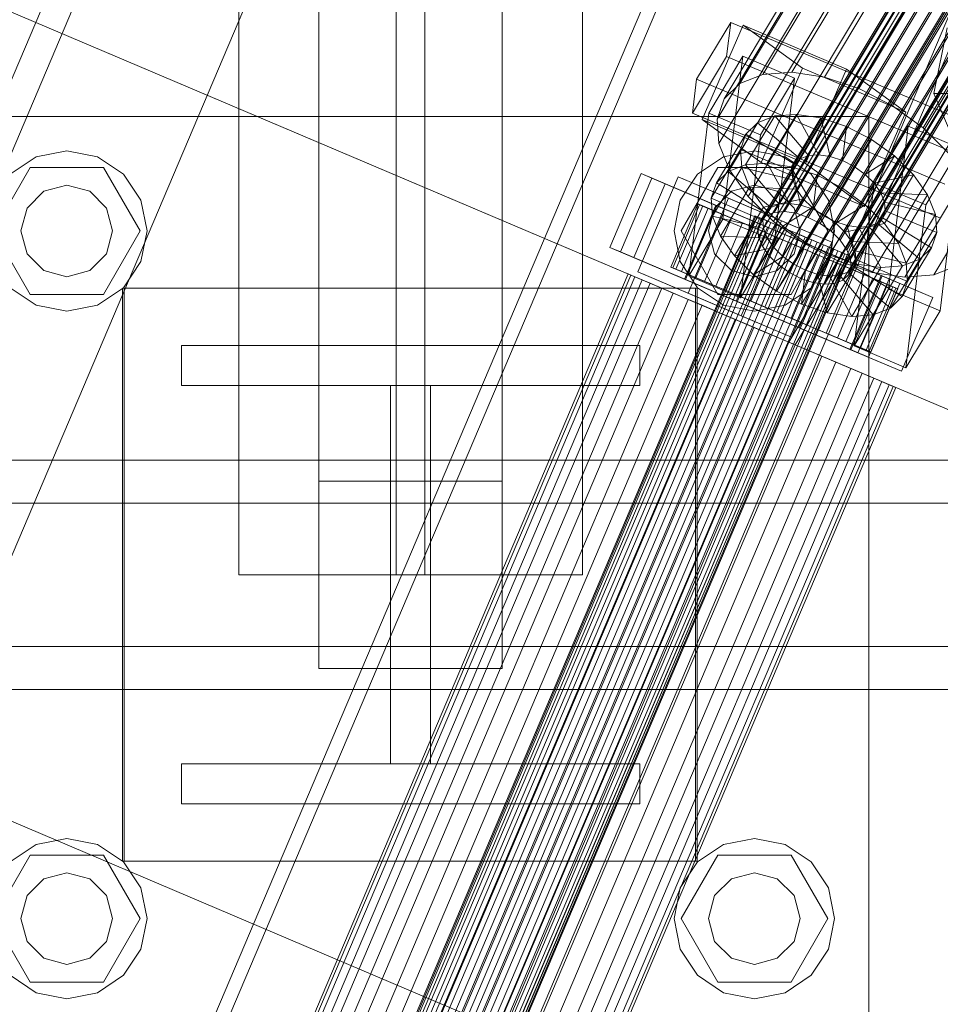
# Model space of a CAD drawing. Header units: millimetres. Extents: x -4738 to 65662, y -68080 to 6847.
# Tile 531 of 656: x 18959 to 19120, y -18505 to -18333. Entities that reach past the tile are written whole.
import ezdxf

# ---------------------------------------------------------------- set-up
doc = ezdxf.new("R2010")
doc.units = ezdxf.units.MM
doc.layers.add('superior_C02', color=7, linetype='Continuous', lineweight=0)
doc.layers.add('superior_C10', color=7, linetype='Continuous', lineweight=0)

msp = doc.modelspace()

# ---------------------------------------------------------------- linework, layer by layer
at = {"layer": 'superior_C02'}
for p, q in [((18997.51, -17570), (18997.51, -18430)), ((19025.01, -17570), (19025.01, -18430)), ((19030.01, -18430), (19030.01, -17570)), ((19057.51, -18430), (19057.51, -17570)), ((19011.51, -18413.642), (19011.51, -18153.642)), ((19043.51, -18413.642), (19043.51, -18153.642)), ((19011.51, -18186.358), (19011.51, -18446.358)), ((19043.51, -18446.358), (19043.51, -18186.358)), ((19121.193, -18334.551), (19118.813, -18346.02)), ((19118.813, -18346.02), (19128.359, -18346.008)), ((19118.813, -18346.02), (19130.564, -18373.551)), ((18947.51, -18350), (19107.51, -18350)), ((19107.51, -18350), (19107.51, -18510)), ((18962.152, -18357.066), (18967.51, -18356)), ((18967.51, -18356), (18972.867, -18357.066)), ((19082.152, -18357.066), (19087.51, -18356)), ((19087.51, -18356), (19092.867, -18357.066)), ((18957.61, -18360.101), (18962.152, -18357.066)), ((18972.867, -18357.066), (18977.409, -18360.101)), ((19077.61, -18360.101), (19082.152, -18357.066)), ((19092.867, -18357.066), (19097.409, -18360.101)), ((18954.71, -18370), (18961.11, -18358.915)), ((18961.11, -18358.915), (18973.91, -18358.915)), ((18973.91, -18358.915), (18980.31, -18370)), ((18977.409, -18360.101), (18980.444, -18364.642)), ((19074.575, -18364.642), (19077.61, -18360.101)), ((19074.71, -18370), (19081.11, -18358.915)), ((19081.11, -18358.915), (19093.91, -18358.915)), ((19093.91, -18358.915), (19100.31, -18370)), ((19097.409, -18360.101), (19100.444, -18364.642)), ((18960.581, -18366), (18963.51, -18363.072)), ((18963.51, -18363.072), (18967.51, -18362)), ((18967.51, -18362), (18971.51, -18363.072)), ((18971.51, -18363.072), (18974.438, -18366)), ((19080.581, -18366), (19083.51, -18363.072)), ((19083.51, -18363.072), (19087.51, -18362)), ((19087.51, -18362), (19091.51, -18363.072)), ((19091.51, -18363.072), (19094.438, -18366)), ((18980.444, -18364.642), (18981.51, -18370)), ((19073.51, -18370), (19074.575, -18364.642)), ((19100.444, -18364.642), (19101.51, -18370)), ((18959.51, -18370), (18960.581, -18366)), ((18974.438, -18366), (18975.51, -18370)), ((19079.51, -18370), (19080.581, -18366)), ((19094.438, -18366), (19095.51, -18370)), ((18961.11, -18381.085), (18954.71, -18370)), ((18960.581, -18374), (18959.51, -18370)), ((18980.31, -18370), (18973.91, -18381.085)), ((18975.51, -18370), (18974.438, -18374)), ((18981.51, -18370), (18980.444, -18375.358)), ((19074.575, -18375.358), (19073.51, -18370)), ((19081.11, -18381.085), (19074.71, -18370)), ((19080.581, -18374), (19079.51, -18370)), ((19100.31, -18370), (19093.91, -18381.085)), ((19095.51, -18370), (19094.438, -18374)), ((19101.51, -18370), (19100.444, -18375.358)), ((18963.51, -18376.928), (18960.581, -18374)), ((18974.438, -18374), (18971.51, -18376.928)), ((18980.444, -18375.358), (18977.409, -18379.899)), ((19077.61, -18379.899), (19074.575, -18375.358)), ((19083.51, -18376.928), (19080.581, -18374)), ((19094.438, -18374), (19091.51, -18376.928)), ((19100.444, -18375.358), (19097.409, -18379.899)), ((18967.51, -18378), (18963.51, -18376.928)), ((18971.51, -18376.928), (18967.51, -18378)), ((19087.51, -18378), (19083.51, -18376.928)), ((19091.51, -18376.928), (19087.51, -18378)), ((18962.152, -18382.934), (18957.61, -18379.899)), ((18977.409, -18379.899), (18972.867, -18382.934)), ((18977.212, -18480), (18977.212, -18380)), ((18977.212, -18380), (19077.212, -18380)), ((18977.51, -18480), (18977.51, -18380)), ((18977.51, -18380), (19077.51, -18380)), ((19077.212, -18380), (19077.212, -18480)), ((19077.51, -18380), (19077.51, -18480)), ((19082.152, -18382.934), (19077.61, -18379.899)), ((19097.409, -18379.899), (19092.867, -18382.934)), ((18973.91, -18381.085), (18961.11, -18381.085)), ((19093.91, -18381.085), (19081.11, -18381.085)), ((18967.51, -18384), (18962.152, -18382.934)), ((18972.867, -18382.934), (18967.51, -18384)), ((19087.51, -18384), (19082.152, -18382.934)), ((19092.867, -18382.934), (19087.51, -18384)), ((18987.51, -18397), (18987.51, -18390)), ((18987.51, -18390), (19067.51, -18390)), ((19067.51, -18390), (19067.51, -18397)), ((19067.51, -18397), (18987.51, -18397)), ((19024.01, -18463), (19024.01, -18397)), ((19024.01, -18397), (19031.01, -18397)), ((19031.01, -18397), (19031.01, -18463)), ((19339.287, -18410), (18193.828, -18410)), ((18205.75, -18410), (19351.209, -18410)), ((19394.427, -18410), (18248.967, -18410)), ((18263.87, -18410), (19409.329, -18410)), ((19011.51, -18446.358), (19011.51, -18413.642)), ((19011.51, -18413.642), (19043.51, -18413.642)), ((19043.51, -18413.642), (19043.51, -18446.358)), ((19338.593, -18417.5), (18249.764, -18417.5)), ((18263.073, -18417.5), (19351.903, -18417.5)), ((19057.51, -18430), (18997.51, -18430)), ((19030.01, -18430), (19025.01, -18430)), ((18249.764, -18442.5), (19338.593, -18442.5)), ((18263.073, -18442.5), (19351.903, -18442.5)), ((19043.51, -18446.358), (19011.51, -18446.358)), ((18193.828, -18450), (19339.287, -18450)), ((18205.75, -18450), (19351.209, -18450)), ((18248.967, -18450), (19394.427, -18450)), ((18263.87, -18450), (19409.329, -18450)), ((18987.51, -18470), (18987.51, -18463)), ((18987.51, -18463), (19067.51, -18463)), ((19031.01, -18463), (19024.01, -18463)), ((19067.51, -18463), (19067.51, -18470)), ((19067.51, -18470), (18987.51, -18470)), ((18962.152, -18477.066), (18967.51, -18476)), ((18967.51, -18476), (18972.867, -18477.066)), ((19082.152, -18477.066), (19087.51, -18476)), ((19087.51, -18476), (19092.867, -18477.066)), ((18957.61, -18480.101), (18962.152, -18477.066)), ((18972.867, -18477.066), (18977.409, -18480.101)), ((19077.61, -18480.101), (19082.152, -18477.066)), ((19092.867, -18477.066), (19097.409, -18480.101)), ((18954.71, -18490), (18961.11, -18478.915)), ((18961.11, -18478.915), (18973.91, -18478.915)), ((18973.91, -18478.915), (18980.31, -18490)), ((19077.212, -18480), (18977.212, -18480)), ((18977.409, -18480.101), (18980.444, -18484.642)), ((19077.51, -18480), (18977.51, -18480)), ((19074.575, -18484.642), (19077.61, -18480.101)), ((19074.71, -18490), (19081.11, -18478.915)), ((19081.11, -18478.915), (19093.91, -18478.915)), ((19093.91, -18478.915), (19100.31, -18490)), ((19097.409, -18480.101), (19100.444, -18484.642)), ((18963.51, -18483.072), (18967.51, -18482)), ((18967.51, -18482), (18971.51, -18483.072)), ((19083.51, -18483.072), (19087.51, -18482)), ((19087.51, -18482), (19091.51, -18483.072)), ((18960.581, -18486), (18963.51, -18483.072)), ((18971.51, -18483.072), (18974.438, -18486)), ((19080.581, -18486), (19083.51, -18483.072)), ((19091.51, -18483.072), (19094.438, -18486)), ((18980.444, -18484.642), (18981.51, -18490)), ((19073.51, -18490), (19074.575, -18484.642)), ((19100.444, -18484.642), (19101.51, -18490)), ((18959.51, -18490), (18960.581, -18486)), ((18974.438, -18486), (18975.51, -18490)), ((19079.51, -18490), (19080.581, -18486)), ((19094.438, -18486), (19095.51, -18490)), ((18961.11, -18501.085), (18954.71, -18490)), ((18960.581, -18494), (18959.51, -18490)), ((18980.31, -18490), (18973.91, -18501.085)), ((18975.51, -18490), (18974.438, -18494)), ((18981.51, -18490), (18980.444, -18495.358)), ((19074.575, -18495.358), (19073.51, -18490)), ((19081.11, -18501.085), (19074.71, -18490)), ((19080.581, -18494), (19079.51, -18490)), ((19100.31, -18490), (19093.91, -18501.085)), ((19095.51, -18490), (19094.438, -18494)), ((19101.51, -18490), (19100.444, -18495.358)), ((18963.51, -18496.928), (18960.581, -18494)), ((18974.438, -18494), (18971.51, -18496.928)), ((19083.51, -18496.928), (19080.581, -18494)), ((19094.438, -18494), (19091.51, -18496.928)), ((18980.444, -18495.358), (18977.409, -18499.899)), ((19077.61, -18499.899), (19074.575, -18495.358)), ((19100.444, -18495.358), (19097.409, -18499.899)), ((18967.51, -18498), (18963.51, -18496.928)), ((18971.51, -18496.928), (18967.51, -18498)), ((19087.51, -18498), (19083.51, -18496.928)), ((19091.51, -18496.928), (19087.51, -18498)), ((18962.152, -18502.934), (18957.61, -18499.899)), ((18977.409, -18499.899), (18972.867, -18502.934)), ((19082.152, -18502.934), (19077.61, -18499.899)), ((19097.409, -18499.899), (19092.867, -18502.934)), ((18973.91, -18501.085), (18961.11, -18501.085)), ((19093.91, -18501.085), (19081.11, -18501.085)), ((18967.51, -18504), (18962.152, -18502.934)), ((18972.867, -18502.934), (18967.51, -18504)), ((19087.51, -18504), (19082.152, -18502.934)), ((19092.867, -18502.934), (19087.51, -18504))]:
    msp.add_line(p, q, dxfattribs=at)
at = {"layer": 'superior_C10'}
for p, q in [((19430.981, -17229.008), (18391.588, -19677.531)), ((18396.191, -19679.485), (19435.583, -17230.962)), ((18421.504, -19690.23), (19460.897, -17241.708)), ((18834.018, -18882.177), (19166.155, -18099.755)), ((19168.37, -18100.695), (18836.233, -18883.117)), ((18457.308, -18119.329), (19093.536, -18389.407)), ((19211.967, -18119.202), (18879.83, -18901.624)), ((19094.635, -18389.873), (18458.406, -18119.796)), ((18882.045, -18902.564), (19214.181, -18120.142)), ((19203.731, -18181.462), (19092.772, -18366.624)), ((19199.552, -18183.098), (19088.593, -18368.261)), ((19184.67, -18183.07), (19089.016, -18342.693)), ((19200.521, -18182.156), (19089.562, -18367.318)), ((19201.946, -18181.597), (19090.987, -18366.76)), ((19189.709, -18182.687), (19094.055, -18342.31)), ((19205.755, -18181.758), (19094.796, -18366.921)), ((19207.879, -18182.466), (19096.92, -18367.628)), ((19180.648, -18184.645), (19084.994, -18344.268)), ((19088.148, -18369.523), (19199.107, -18184.361)), ((19209.958, -18183.537), (19098.999, -18368.699)), ((19195.42, -18183.523), (19099.765, -18343.146)), ((19211.851, -18184.898), (19100.892, -18370.061)), ((19199.215, -18185.858), (19088.256, -18371.02)), ((19213.43, -18186.457), (19102.471, -18371.62)), ((19201.414, -18185.521), (19105.759, -18345.143)), ((19177.915, -18187.305), (19082.261, -18346.928)), ((19199.869, -18187.487), (19088.91, -18372.649)), ((19214.585, -18188.107), (19103.626, -18373.27)), ((19201.025, -18189.137), (19090.066, -18374.3)), ((19215.239, -18189.737), (19104.28, -18374.899)), ((19207.282, -18188.543), (19111.628, -18348.166)), ((19081.004, -18350.492), (19176.658, -18190.869)), ((19202.603, -18190.696), (19091.644, -18375.859)), ((19215.347, -18191.234), (19104.388, -18376.396)), ((19204.496, -18192.058), (19093.537, -18377.22)), ((19206.575, -18193.129), (19095.617, -18378.291)), ((19213.933, -18193.439), (19102.975, -18378.601)), ((19214.902, -18192.496), (19103.943, -18377.659)), ((19212.626, -18192.386), (19116.971, -18352.008)), ((19176.963, -18195.094), (19081.309, -18354.716)), ((19208.699, -18193.836), (19097.74, -18378.999)), ((19210.723, -18194.133), (19099.764, -18379.295)), ((19212.508, -18193.997), (19101.549, -18379.16)), ((19178.809, -18199.691), (19083.155, -18359.314)), ((19182.07, -18204.349), (19086.416, -18363.972)), ((19186.524, -18208.749), (19090.87, -18368.371)), ((19191.867, -18212.591), (19096.213, -18372.214)), ((19197.736, -18215.614), (19102.082, -18375.236)), ((19203.73, -18217.611), (19108.076, -18377.234)), ((19209.441, -18218.447), (19113.786, -18378.07)), ((19214.479, -18218.064), (19118.825, -18377.687)), ((18406.51, -18238.994), (19042.738, -18509.071)), ((19043.837, -18509.538), (18407.609, -18239.46)), ((19144.551, -18304.275), (19093.536, -18389.407)), ((19094.635, -18389.873), (19145.65, -18304.741)), ((19077.429, -18343.538), (19083.381, -18333.606)), ((19078.387, -18350.57), (19085.566, -18334.083)), ((19083.381, -18333.606), (19082.657, -18339.53)), ((19083.381, -18333.606), (19126.688, -18351.933)), ((19085.566, -18334.083), (19103.602, -18341.74)), ((19085.566, -18334.083), (19095.906, -18341.588)), ((19082.657, -18339.53), (19076.705, -18349.462)), ((19079.556, -18349.423), (19085.508, -18339.49)), ((19085.508, -18339.49), (19082.033, -18367.925)), ((19125.964, -18357.857), (19082.657, -18339.53)), ((19085.508, -18339.49), (19094.531, -18343.309)), ((19089.016, -18342.693), (19084.994, -18344.268)), ((19095.906, -18341.588), (19088.727, -18358.074)), ((19094.055, -18342.31), (19089.016, -18342.693)), ((19099.765, -18343.146), (19094.055, -18342.31)), ((19113.942, -18349.244), (19095.906, -18341.588)), ((19103.602, -18341.74), (19096.423, -18358.226)), ((19103.602, -18341.74), (19113.942, -18349.244)), ((19076.705, -18349.462), (19077.429, -18343.538)), ((19120.736, -18361.865), (19077.429, -18343.538)), ((19084.994, -18344.268), (19082.261, -18346.928)), ((19094.531, -18343.309), (19088.579, -18353.241)), ((19091.055, -18371.743), (19094.531, -18343.309)), ((19105.759, -18345.143), (19099.765, -18343.146)), ((19111.628, -18348.166), (19105.759, -18345.143)), ((19082.261, -18346.928), (19081.004, -18350.492)), ((19076.081, -18377.857), (19079.556, -18349.423)), ((19076.705, -18349.462), (19120.012, -18367.789)), ((19088.579, -18353.241), (19079.556, -18349.423)), ((19094.84, -18349.653), (19089.738, -18358.166)), ((19091.071, -18349.939), (19094.84, -18349.653)), ((19098.724, -18356.692), (19094.84, -18349.653)), ((19094.84, -18349.653), (19099.112, -18350.278)), ((19106.763, -18365.731), (19113.942, -18349.244)), ((19116.971, -18352.008), (19111.628, -18348.166)), ((19096.423, -18358.226), (19078.387, -18350.57)), ((19088.727, -18358.074), (19078.387, -18350.57)), ((19081.004, -18350.492), (19081.309, -18354.716)), ((19088.062, -18351.117), (19082.96, -18359.631)), ((19091.071, -18349.939), (19085.97, -18358.452)), ((19086.018, -18353.107), (19088.062, -18351.117)), ((19088.062, -18351.117), (19091.071, -18349.939)), ((19095.514, -18357.386), (19088.062, -18351.117)), ((19096.939, -18356.828), (19091.071, -18349.939)), ((19099.112, -18350.278), (19094.01, -18358.792)), ((19100.748, -18356.988), (19099.112, -18350.278)), ((19099.112, -18350.278), (19103.596, -18351.772)), ((19086.018, -18353.107), (19080.916, -18361.62)), ((19085.078, -18355.773), (19086.018, -18353.107)), ((19088.579, -18353.241), (19085.104, -18381.675)), ((19094.545, -18358.328), (19086.018, -18353.107)), ((19103.596, -18351.772), (19098.494, -18360.286)), ((19102.872, -18357.696), (19103.596, -18351.772)), ((19103.596, -18351.772), (19107.985, -18354.034)), ((19108.428, -18361.641), (19114.38, -18351.709)), ((19114.38, -18351.709), (19110.904, -18380.143)), ((19114.38, -18351.709), (19123.402, -18355.527)), ((19121.425, -18356.408), (19116.971, -18352.008)), ((19081.309, -18354.716), (19083.155, -18359.314)), ((19107.985, -18354.034), (19102.884, -18362.547)), ((19104.951, -18358.767), (19107.985, -18354.034)), ((19107.985, -18354.034), (19111.982, -18356.908)), ((19079.976, -18364.286), (19085.078, -18355.773)), ((19085.306, -18358.933), (19085.078, -18355.773)), ((19085.078, -18355.773), (19094.1, -18359.591)), ((19093.623, -18365.206), (19098.724, -18356.692)), ((19098.724, -18356.692), (19096.939, -18356.828)), ((19100.748, -18356.988), (19098.724, -18356.692)), ((19123.402, -18355.527), (19117.45, -18365.459)), ((19119.927, -18383.961), (19123.402, -18355.527)), ((19089.738, -18358.166), (19085.97, -18358.452)), ((19088.727, -18358.074), (19106.763, -18365.731)), ((19089.444, -18366.842), (19094.545, -18358.328)), ((19094.01, -18358.792), (19089.738, -18358.166)), ((19089.738, -18358.166), (19093.623, -18365.206)), ((19090.412, -18365.899), (19095.514, -18357.386)), ((19091.837, -18365.341), (19096.939, -18356.828)), ((19094.545, -18358.328), (19094.1, -18359.591)), ((19095.514, -18357.386), (19094.545, -18358.328)), ((19096.939, -18356.828), (19095.514, -18357.386)), ((19095.646, -18365.502), (19100.748, -18356.988)), ((19096.423, -18358.226), (19106.763, -18365.731)), ((19097.77, -18366.209), (19102.872, -18357.696)), ((19102.872, -18357.696), (19100.748, -18356.988)), ((19104.951, -18358.767), (19102.872, -18357.696)), ((19106.844, -18360.129), (19111.982, -18356.908)), ((19111.982, -18356.908), (19106.881, -18365.421)), ((19111.982, -18356.908), (19115.314, -18360.199)), ((19062.287, -18372.883), (19067.758, -18359.996)), ((19067.758, -18359.996), (19111.045, -18378.371)), ((19067.758, -18359.996), (19069.603, -18360.779)), ((19085.306, -18358.933), (19080.204, -18367.447)), ((19082.96, -18359.631), (19080.916, -18361.62)), ((19085.97, -18358.452), (19082.96, -18359.631)), ((19082.96, -18359.631), (19090.412, -18365.899)), ((19083.155, -18359.314), (19086.416, -18363.972)), ((19094.208, -18361.088), (19085.306, -18358.933)), ((19086.686, -18362.373), (19085.306, -18358.933)), ((19085.97, -18358.452), (19091.837, -18365.341)), ((19094.1, -18359.591), (19088.998, -18368.104)), ((19098.494, -18360.286), (19094.01, -18358.792)), ((19094.01, -18358.792), (19095.646, -18365.502)), ((19094.1, -18359.591), (19094.208, -18361.088)), ((19099.849, -18367.28), (19104.951, -18358.767)), ((19101.743, -18368.642), (19106.844, -18360.129)), ((19106.844, -18360.129), (19104.951, -18358.767)), ((19108.422, -18361.688), (19106.844, -18360.129)), ((19069.603, -18360.779), (19064.133, -18373.666)), ((19066.469, -18374.658), (19071.94, -18361.771)), ((19067.193, -18377.138), (19074.226, -18360.569)), ((19112.89, -18379.154), (19069.603, -18360.779)), ((19071.94, -18361.771), (19080.958, -18365.599)), ((19071.94, -18361.771), (19080.798, -18365.531)), ((19074.226, -18360.569), (19092.262, -18368.225)), ((19074.226, -18360.569), (19083.01, -18364.298)), ((19080.916, -18361.62), (19079.976, -18364.286)), ((19080.916, -18361.62), (19089.444, -18366.842)), ((19089.106, -18369.601), (19094.208, -18361.088)), ((19094.208, -18361.088), (19094.862, -18362.717)), ((19098.494, -18360.286), (19097.77, -18366.209)), ((19102.884, -18362.547), (19098.494, -18360.286)), ((19103.321, -18370.201), (19108.422, -18361.688)), ((19104.953, -18390.075), (19108.428, -18361.641)), ((19108.422, -18361.688), (19115.314, -18360.199)), ((19109.578, -18363.338), (19108.422, -18361.688)), ((19117.45, -18365.459), (19108.428, -18361.641)), ((19115.314, -18360.199), (19110.213, -18368.712)), ((19115.314, -18360.199), (19117.754, -18363.683)), ((19086.686, -18362.373), (19081.585, -18370.886)), ((19094.862, -18362.717), (19086.686, -18362.373)), ((19089.126, -18365.857), (19086.686, -18362.373)), ((19089.76, -18371.231), (19094.862, -18362.717)), ((19094.862, -18362.717), (19096.017, -18364.368)), ((19102.884, -18362.547), (19099.849, -18367.28)), ((19106.881, -18365.421), (19102.884, -18362.547)), ((19104.476, -18371.851), (19109.578, -18363.338)), ((19110.232, -18364.967), (19109.578, -18363.338)), ((19109.578, -18363.338), (19117.754, -18363.683)), ((19077.642, -18365.278), (19072.953, -18376.324)), ((19083.01, -18364.298), (19075.977, -18380.867)), ((19086.831, -18369.179), (19077.642, -18365.278)), ((19077.642, -18365.278), (19078.508, -18365.646)), ((19077.966, -18365.416), (19077.642, -18365.278)), ((19088.998, -18368.104), (19079.976, -18364.286)), ((19079.976, -18364.286), (19080.204, -18367.447)), ((19101.046, -18371.954), (19083.01, -18364.298)), ((19086.416, -18363.972), (19090.87, -18368.371)), ((19096.017, -18364.368), (19089.126, -18365.857)), ((19090.916, -18372.881), (19096.017, -18364.368)), ((19091.837, -18365.341), (19093.623, -18365.206)), ((19093.623, -18365.206), (19095.646, -18365.502)), ((19096.017, -18364.368), (19097.596, -18365.927)), ((19105.13, -18373.48), (19110.232, -18364.967)), ((19110.34, -18366.464), (19110.232, -18364.967)), ((19110.232, -18364.967), (19119.134, -18367.122)), ((19117.754, -18363.683), (19112.652, -18372.196)), ((19117.754, -18363.683), (19119.134, -18367.122)), ((19073.277, -18376.462), (19077.966, -18365.416)), ((19078.508, -18365.646), (19073.819, -18376.692)), ((19079.457, -18366.049), (19074.768, -18377.095)), ((19080.798, -18365.531), (19075.327, -18378.418)), ((19080.958, -18365.599), (19075.487, -18378.486)), ((19080.505, -18366.493), (19075.816, -18377.539)), ((19079.457, -18366.049), (19077.966, -18365.416)), ((19077.966, -18365.416), (19086.984, -18369.244)), ((19087.241, -18369.353), (19078.508, -18365.646)), ((19078.508, -18365.646), (19080.505, -18366.493)), ((19087.691, -18369.544), (19079.457, -18366.049)), ((19082.015, -18367.134), (19079.457, -18366.049)), ((19088.187, -18369.754), (19080.505, -18366.493)), ((19080.505, -18366.493), (19083.497, -18367.763)), ((19089.816, -18369.359), (19080.798, -18365.531)), ((19089.816, -18369.359), (19080.958, -18365.599)), ((19089.126, -18365.857), (19084.024, -18374.37)), ((19088.998, -18368.104), (19089.444, -18366.842)), ((19092.457, -18369.148), (19089.126, -18365.857)), ((19089.444, -18366.842), (19090.412, -18365.899)), ((19090.987, -18366.76), (19089.562, -18367.318)), ((19090.412, -18365.899), (19091.837, -18365.341)), ((19092.772, -18366.624), (19090.987, -18366.76)), ((19097.596, -18365.927), (19092.457, -18369.148)), ((19092.494, -18374.44), (19097.596, -18365.927)), ((19094.796, -18366.921), (19092.772, -18366.624)), ((19096.92, -18367.628), (19094.796, -18366.921)), ((19095.646, -18365.502), (19097.77, -18366.209)), ((19097.596, -18365.927), (19099.489, -18367.288)), ((19097.77, -18366.209), (19099.849, -18367.28)), ((19106.881, -18365.421), (19101.743, -18368.642)), ((19105.238, -18374.977), (19110.34, -18366.464)), ((19110.213, -18368.712), (19106.881, -18365.421)), ((19109.895, -18367.727), (19110.34, -18366.464)), ((19110.34, -18366.464), (19119.362, -18370.282)), ((19117.45, -18365.459), (19113.975, -18393.893)), ((19087.612, -18367.338), (18971.951, -18639.805)), ((18972.104, -18639.87), (19087.766, -18367.403)), ((19088.023, -18367.512), (18972.361, -18639.979)), ((19088.472, -18367.703), (18972.81, -18640.17)), ((19088.968, -18367.913), (18973.307, -18640.38)), ((19089.683, -18368.217), (18974.022, -18640.684)), ((19090.385, -18368.515), (18974.724, -18640.982)), ((19082.033, -18367.925), (19076.081, -18377.857)), ((19082.015, -18367.134), (19077.326, -18378.18)), ((19083.497, -18367.763), (19078.808, -18378.809)), ((19080.204, -18367.447), (19089.106, -18369.601)), ((19080.204, -18367.447), (19081.585, -18370.886)), ((19085.464, -18368.598), (19080.775, -18379.644)), ((19088.902, -18370.058), (19082.015, -18367.134)), ((19085.464, -18368.598), (19082.015, -18367.134)), ((19091.055, -18371.743), (19082.033, -18367.925)), ((19089.604, -18370.356), (19083.497, -18367.763)), ((19083.497, -18367.763), (19087.279, -18369.369)), ((19092.262, -18368.225), (19085.229, -18384.794)), ((19090.536, -18370.751), (19085.464, -18368.598)), ((19089.57, -18370.341), (19085.464, -18368.598)), ((19087.612, -18367.338), (19088.023, -18367.512)), ((19087.766, -18367.403), (19087.612, -18367.338)), ((19088.472, -18367.703), (19087.766, -18367.403)), ((19088.023, -18367.512), (19088.968, -18367.913)), ((19088.593, -18368.261), (19088.148, -18369.523)), ((19089.683, -18368.217), (19088.472, -18367.703)), ((19089.562, -18367.318), (19088.593, -18368.261)), ((19088.968, -18367.913), (19090.385, -18368.515)), ((19089.106, -18369.601), (19088.998, -18368.104)), ((19091.317, -18368.91), (19089.683, -18368.217)), ((19090.385, -18368.515), (19092.177, -18369.275)), ((19090.87, -18368.371), (19096.213, -18372.214)), ((19092.262, -18368.225), (19101.046, -18371.954)), ((19094.387, -18375.801), (19099.489, -18367.288)), ((19099.489, -18367.288), (19096.454, -18372.022)), ((19096.467, -18376.872), (19101.568, -18368.359)), ((19098.999, -18368.699), (19096.92, -18367.628)), ((19100.892, -18370.061), (19098.999, -18368.699)), ((19099.489, -18367.288), (19101.568, -18368.359)), ((19099.849, -18367.28), (19101.743, -18368.642)), ((19101.568, -18368.359), (19100.844, -18374.283)), ((19101.568, -18368.359), (19103.692, -18369.067)), ((19101.743, -18368.642), (19103.321, -18370.201)), ((19110.213, -18368.712), (19103.321, -18370.201)), ((19103.825, -18377.183), (19108.926, -18368.669)), ((19104.793, -18376.24), (19109.895, -18367.727)), ((19107.501, -18369.227), (19108.926, -18368.669)), ((19108.926, -18368.669), (19109.895, -18367.727)), ((19108.926, -18368.669), (19116.378, -18374.938)), ((19109.895, -18367.727), (19118.422, -18372.948)), ((19112.652, -18372.196), (19110.213, -18368.712)), ((19119.134, -18367.122), (19114.033, -18375.635)), ((19119.134, -18367.122), (19119.362, -18370.282)), ((19091.317, -18368.91), (18975.655, -18641.378)), ((19092.177, -18369.275), (18976.515, -18641.743)), ((19093.262, -18369.736), (18977.6, -18642.203)), ((19094.221, -18370.143), (18978.559, -18642.61)), ((19082.142, -18380.225), (19086.831, -18369.179)), ((19086.984, -18369.244), (19082.295, -18380.29)), ((19082.552, -18380.399), (19087.241, -18369.353)), ((19087.279, -18369.369), (19082.59, -18380.415)), ((19083.002, -18380.59), (19087.691, -18369.544)), ((19083.498, -18380.8), (19088.187, -18369.754)), ((19084.213, -18381.104), (19088.902, -18370.058)), ((19084.345, -18382.246), (19089.816, -18369.359)), ((19089.57, -18370.341), (19084.881, -18381.387)), ((19084.915, -18381.402), (19089.604, -18370.356)), ((19087.241, -18369.353), (19086.831, -18369.179)), ((19086.831, -18369.179), (19086.984, -18369.244)), ((19086.984, -18369.244), (19087.691, -18369.544)), ((19088.187, -18369.754), (19087.241, -18369.353)), ((19091.395, -18371.116), (19087.279, -18369.369)), ((19087.279, -18369.369), (19091.594, -18371.201)), ((19092.457, -18369.148), (19087.356, -18377.661)), ((19087.691, -18369.544), (19088.902, -18370.058)), ((19088.148, -18369.523), (19088.256, -18371.02)), ((19089.604, -18370.356), (19088.187, -18369.754)), ((19088.902, -18370.058), (19090.536, -18370.751)), ((19089.76, -18371.231), (19089.106, -18369.601)), ((19092.481, -18371.577), (19089.57, -18370.341)), ((19094.052, -18372.244), (19089.57, -18370.341)), ((19091.395, -18371.116), (19089.604, -18370.356)), ((19093.262, -18369.736), (19091.317, -18368.91)), ((19092.177, -18369.275), (19094.221, -18370.143)), ((19096.454, -18372.022), (19092.457, -18369.148)), ((19095.386, -18370.637), (19093.262, -18369.736)), ((19094.221, -18370.143), (19096.378, -18371.059)), ((19098.591, -18377.58), (19103.692, -18369.067)), ((19100.614, -18377.876), (19105.716, -18369.363)), ((19102.471, -18371.62), (19100.892, -18370.061)), ((19102.399, -18377.741), (19107.501, -18369.227)), ((19103.321, -18370.201), (19104.476, -18371.851)), ((19103.692, -18369.067), (19105.328, -18375.777)), ((19103.692, -18369.067), (19105.716, -18369.363)), ((19105.716, -18369.363), (19107.501, -18369.227)), ((19105.716, -18369.363), (19109.6, -18376.402)), ((19107.501, -18369.227), (19113.369, -18376.116)), ((19119.362, -18370.282), (19114.261, -18378.795)), ((19119.362, -18370.282), (19118.422, -18372.948)), ((19095.386, -18370.637), (18979.724, -18643.105)), ((19096.378, -18371.059), (18980.717, -18643.526)), ((19097.543, -18371.553), (18981.881, -18644.02)), ((19098.502, -18371.96), (18982.84, -18644.427)), ((19081.585, -18370.886), (19089.76, -18371.231)), ((19081.585, -18370.886), (19084.024, -18374.37)), ((19085.104, -18381.675), (19091.055, -18371.743)), ((19085.847, -18381.797), (19090.536, -18370.751)), ((19086.707, -18382.162), (19091.395, -18371.116)), ((19091.594, -18371.201), (19086.905, -18382.247)), ((19087.792, -18382.623), (19092.481, -18371.577)), ((19088.256, -18371.02), (19088.91, -18372.649)), ((19088.751, -18383.03), (19093.44, -18371.984)), ((19090.916, -18372.881), (19089.76, -18371.231)), ((19090.536, -18370.751), (19092.481, -18371.577)), ((19096.454, -18372.022), (19091.353, -18380.535)), ((19093.44, -18371.984), (19091.395, -18371.116)), ((19093.44, -18371.984), (19091.594, -18371.201)), ((19091.594, -18371.201), (19096.148, -18373.134)), ((19092.481, -18371.577), (19094.604, -18372.478)), ((19095.597, -18372.9), (19093.44, -18371.984)), ((19094.013, -18388.523), (19101.046, -18371.954)), ((19097.543, -18371.553), (19095.386, -18370.637)), ((19096.378, -18371.059), (19098.502, -18371.96)), ((19100.844, -18374.283), (19096.454, -18372.022)), ((19099.587, -18372.421), (19097.543, -18371.553)), ((19098.502, -18371.96), (19100.447, -18372.786)), ((19103.626, -18373.27), (19102.471, -18371.62)), ((19112.652, -18372.196), (19104.476, -18371.851)), ((19104.476, -18371.851), (19105.13, -18373.48)), ((19114.033, -18375.635), (19112.652, -18372.196)), ((19099.587, -18372.421), (18983.925, -18644.888)), ((19100.447, -18372.786), (18984.785, -18645.253)), ((19101.378, -18373.181), (18985.717, -18645.648)), ((19102.08, -18373.479), (18986.419, -18645.946)), ((19102.795, -18373.783), (18987.134, -18646.25)), ((19105.574, -18391.258), (19062.287, -18372.883)), ((19064.133, -18373.666), (19062.287, -18372.883)), ((19064.133, -18373.666), (19107.42, -18392.041)), ((19084.024, -18374.37), (19090.916, -18372.881)), ((19088.91, -18372.649), (19090.066, -18374.3)), ((19094.052, -18372.244), (19089.363, -18383.29)), ((19089.915, -18383.524), (19094.604, -18372.478)), ((19090.908, -18383.946), (19095.597, -18372.9)), ((19092.494, -18374.44), (19090.916, -18372.881)), ((19096.148, -18373.134), (19091.459, -18384.18)), ((19092.072, -18384.44), (19096.761, -18373.394)), ((19093.031, -18384.847), (19097.72, -18373.801)), ((19094.604, -18372.478), (19094.052, -18372.244)), ((19098.607, -18374.177), (19094.052, -18372.244)), ((19094.604, -18372.478), (19096.761, -18373.394)), ((19097.72, -18373.801), (19095.597, -18372.9)), ((19095.597, -18372.9), (19096.148, -18373.134)), ((19096.148, -18373.134), (19100.631, -18375.037)), ((19096.213, -18372.214), (19102.082, -18375.236)), ((19096.761, -18373.394), (19098.607, -18374.177)), ((19096.761, -18373.394), (19098.805, -18374.262)), ((19099.665, -18374.627), (19097.72, -18373.801)), ((19097.72, -18373.801), (19100.631, -18375.037)), ((19101.378, -18373.181), (19099.587, -18372.421)), ((19100.447, -18372.786), (19102.08, -18373.479)), ((19102.795, -18373.783), (19101.378, -18373.181)), ((19102.08, -18373.479), (19103.292, -18373.994)), ((19103.741, -18374.184), (19102.795, -18373.783)), ((19104.28, -18374.899), (19103.626, -18373.27)), ((19114.033, -18375.635), (19105.13, -18373.48)), ((19105.13, -18373.48), (19105.238, -18374.977)), ((19118.422, -18372.948), (19113.321, -18381.461)), ((19118.422, -18372.948), (19116.378, -18374.938)), ((19103.292, -18373.994), (18987.63, -18646.461)), ((19103.741, -18374.184), (18988.08, -18646.652)), ((19103.998, -18374.293), (18988.336, -18646.761)), ((19104.151, -18374.358), (18988.49, -18646.826)), ((19075.487, -18378.486), (19066.469, -18374.658)), ((19075.327, -18378.418), (19066.469, -18374.658)), ((19084.024, -18374.37), (19087.356, -18377.661)), ((19087.356, -18377.661), (19092.494, -18374.44)), ((19090.066, -18374.3), (19091.644, -18375.859)), ((19094.387, -18375.801), (19092.494, -18374.44)), ((19098.607, -18374.177), (19093.918, -18385.223)), ((19094.116, -18385.308), (19098.805, -18374.262)), ((19094.976, -18385.673), (19099.665, -18374.627)), ((19095.327, -18386.908), (19100.798, -18374.021)), ((19100.844, -18374.283), (19095.743, -18382.796)), ((19095.908, -18386.068), (19100.597, -18375.022)), ((19100.631, -18375.037), (19095.942, -18386.083)), ((19096.61, -18386.366), (19101.299, -18375.32)), ((19097.325, -18386.67), (19102.014, -18375.624)), ((19102.922, -18376.009), (19098.607, -18374.177)), ((19098.805, -18374.262), (19102.922, -18376.009)), ((19098.805, -18374.262), (19100.597, -18375.022)), ((19101.299, -18375.32), (19099.665, -18374.627)), ((19099.665, -18374.627), (19104.737, -18376.78)), ((19100.597, -18375.022), (19106.704, -18377.615)), ((19100.597, -18375.022), (19102.014, -18375.624)), ((19100.631, -18375.037), (19104.737, -18376.78)), ((19100.798, -18374.021), (19109.816, -18377.849)), ((19100.798, -18374.021), (19109.655, -18377.781)), ((19105.328, -18375.777), (19100.844, -18374.283)), ((19102.51, -18375.835), (19101.299, -18375.32)), ((19101.299, -18375.32), (19108.186, -18378.244)), ((19102.014, -18375.624), (19109.696, -18378.885)), ((19102.014, -18375.624), (19102.96, -18376.025)), ((19102.082, -18375.236), (19108.076, -18377.234)), ((19103.292, -18373.994), (19103.998, -18374.293)), ((19104.151, -18374.358), (19103.741, -18374.184)), ((19103.998, -18374.293), (19104.151, -18374.358)), ((19104.388, -18376.396), (19104.28, -18374.899)), ((19105.238, -18374.977), (19104.793, -18376.24)), ((19114.261, -18378.795), (19105.238, -18374.977)), ((19116.378, -18374.938), (19111.276, -18383.451)), ((19116.378, -18374.938), (19113.369, -18376.116)), ((19085.229, -18384.794), (19067.193, -18377.138)), ((19075.977, -18380.867), (19067.193, -18377.138)), ((19073.819, -18376.692), (19072.953, -18376.324)), ((19072.953, -18376.324), (19082.142, -18380.225)), ((19072.953, -18376.324), (19073.277, -18376.462)), ((19082.295, -18380.29), (19073.277, -18376.462)), ((19073.277, -18376.462), (19074.768, -18377.095)), ((19075.816, -18377.539), (19073.819, -18376.692)), ((19073.819, -18376.692), (19082.552, -18380.399)), ((19074.768, -18377.095), (19083.002, -18380.59)), ((19074.768, -18377.095), (19077.326, -18378.18)), ((19091.353, -18380.535), (19094.387, -18375.801)), ((19091.644, -18375.859), (19093.537, -18377.22)), ((19093.537, -18377.22), (19095.617, -18378.291)), ((19096.467, -18376.872), (19094.387, -18375.801)), ((19095.743, -18382.796), (19096.467, -18376.872)), ((19098.591, -18377.58), (19096.467, -18376.872)), ((19097.821, -18386.881), (19102.51, -18375.835)), ((19102.922, -18376.009), (19098.233, -18387.055)), ((19098.271, -18387.071), (19102.96, -18376.025)), ((19098.528, -18387.18), (19103.217, -18376.134)), ((19098.681, -18387.245), (19103.37, -18376.199)), ((19104.737, -18376.78), (19100.048, -18387.826)), ((19105.328, -18375.777), (19100.226, -18384.29)), ((19103.825, -18377.183), (19102.399, -18377.741)), ((19103.217, -18376.134), (19102.51, -18375.835)), ((19102.51, -18375.835), (19110.743, -18379.33)), ((19106.704, -18377.615), (19102.922, -18376.009)), ((19102.96, -18376.025), (19111.692, -18379.732)), ((19102.96, -18376.025), (19103.37, -18376.199)), ((19103.37, -18376.199), (19103.217, -18376.134)), ((19103.217, -18376.134), (19112.235, -18379.963)), ((19103.37, -18376.199), (19112.558, -18380.1)), ((19104.793, -18376.24), (19103.825, -18377.183)), ((19111.276, -18383.451), (19103.825, -18377.183)), ((19103.943, -18377.659), (19104.388, -18376.396)), ((19109.6, -18376.402), (19104.498, -18384.915)), ((19104.737, -18376.78), (19108.186, -18378.244)), ((19113.321, -18381.461), (19104.793, -18376.24)), ((19109.6, -18376.402), (19105.328, -18375.777)), ((19108.076, -18377.234), (19113.786, -18378.07)), ((19113.369, -18376.116), (19108.267, -18384.629)), ((19113.369, -18376.116), (19109.6, -18376.402)), ((19114.261, -18378.795), (19114.033, -18375.635)), ((19118.825, -18377.687), (19122.847, -18376.112)), ((19065.51, -18377.51), (18963.915, -18616.839)), ((18964.348, -18617.023), (19065.942, -18377.693)), ((19066.668, -18378.001), (18965.073, -18617.331)), ((19067.936, -18378.54), (18966.341, -18617.869)), ((19065.51, -18377.51), (19066.668, -18378.001)), ((19065.942, -18377.693), (19065.51, -18377.51)), ((19067.936, -18378.54), (19065.942, -18377.693)), ((19066.668, -18378.001), (19069.337, -18379.134)), ((19071.355, -18379.991), (19067.936, -18378.54)), ((19075.327, -18378.418), (19084.345, -18382.246)), ((19075.487, -18378.486), (19084.345, -18382.246)), ((19078.808, -18378.809), (19075.816, -18377.539)), ((19075.816, -18377.539), (19083.498, -18380.8)), ((19076.081, -18377.857), (19085.104, -18381.675)), ((19077.326, -18378.18), (19084.213, -18381.104)), ((19077.326, -18378.18), (19080.775, -18379.644)), ((19082.59, -18380.415), (19078.808, -18378.809)), ((19078.808, -18378.809), (19084.915, -18381.402)), ((19087.356, -18377.661), (19091.353, -18380.535)), ((19095.617, -18378.291), (19097.74, -18378.999)), ((19097.74, -18378.999), (19099.764, -18379.295)), ((19100.226, -18384.29), (19098.591, -18377.58)), ((19100.614, -18377.876), (19098.591, -18377.58)), ((19102.399, -18377.741), (19100.614, -18377.876)), ((19104.498, -18384.915), (19100.614, -18377.876)), ((19101.549, -18379.16), (19102.975, -18378.601)), ((19106.704, -18377.615), (19102.015, -18388.661)), ((19108.267, -18384.629), (19102.399, -18377.741)), ((19102.975, -18378.601), (19103.943, -18377.659)), ((19108.186, -18378.244), (19103.497, -18389.29)), ((19109.655, -18377.781), (19104.185, -18390.668)), ((19109.816, -18377.849), (19104.345, -18390.736)), ((19109.696, -18378.885), (19105.007, -18389.931)), ((19111.045, -18378.371), (19105.574, -18391.258)), ((19109.696, -18378.885), (19106.704, -18377.615)), ((19108.186, -18378.244), (19110.743, -18379.33)), ((19118.674, -18381.609), (19109.655, -18377.781)), ((19111.692, -18379.732), (19109.696, -18378.885)), ((19118.674, -18381.609), (19109.816, -18377.849)), ((19112.89, -18379.154), (19111.045, -18378.371)), ((19113.321, -18381.461), (19114.261, -18378.795)), ((19113.786, -18378.07), (19118.825, -18377.687)), ((19069.337, -18379.134), (18967.742, -18618.464)), ((19071.355, -18379.991), (18969.76, -18619.32)), ((19069.337, -18379.134), (19073.336, -18380.832)), ((19075.966, -18381.948), (19071.355, -18379.991)), ((19080.775, -18379.644), (19085.847, -18381.797)), ((19080.775, -18379.644), (19084.881, -18381.387)), ((19082.142, -18380.225), (19082.552, -18380.399)), ((19082.295, -18380.29), (19082.142, -18380.225)), ((19083.002, -18380.59), (19082.295, -18380.29)), ((19082.552, -18380.399), (19083.498, -18380.8)), ((19086.905, -18382.247), (19082.59, -18380.415)), ((19082.59, -18380.415), (19086.707, -18382.162)), ((19084.213, -18381.104), (19083.002, -18380.59)), ((19091.353, -18380.535), (19095.743, -18382.796)), ((19099.764, -18379.295), (19101.549, -18379.16)), ((19110.904, -18380.143), (19104.953, -18390.075)), ((19110.743, -18379.33), (19106.054, -18390.375)), ((19111.692, -18379.732), (19107.003, -18390.778)), ((19107.42, -18392.041), (19112.89, -18379.154)), ((19112.235, -18379.963), (19107.546, -18391.009)), ((19112.558, -18380.1), (19107.869, -18391.146)), ((19110.743, -18379.33), (19112.235, -18379.963)), ((19119.927, -18383.961), (19110.904, -18380.143)), ((19112.558, -18380.1), (19111.692, -18379.732)), ((19112.235, -18379.963), (19112.558, -18380.1)), ((19073.336, -18380.832), (18971.741, -18620.161)), ((19075.966, -18381.948), (18974.371, -18621.278)), ((19073.336, -18380.832), (19078.392, -18382.978)), ((19081.455, -18384.278), (19075.966, -18381.948)), ((19075.977, -18380.867), (19094.013, -18388.523)), ((19083.498, -18380.8), (19084.915, -18381.402)), ((19085.847, -18381.797), (19084.213, -18381.104)), ((19084.881, -18381.387), (19087.792, -18382.623)), ((19084.881, -18381.387), (19089.363, -18383.29)), ((19084.915, -18381.402), (19086.707, -18382.162)), ((19087.792, -18382.623), (19085.847, -18381.797)), ((19086.707, -18382.162), (19088.751, -18383.03)), ((19091.459, -18384.18), (19086.905, -18382.247)), ((19086.905, -18382.247), (19088.751, -18383.03)), ((19111.276, -18383.451), (19113.321, -18381.461)), ((19113.203, -18394.496), (19118.674, -18381.609)), ((19078.392, -18382.978), (18976.798, -18622.308)), ((19078.392, -18382.978), (19084.161, -18385.427)), ((19089.915, -18383.524), (19087.792, -18382.623)), ((19088.751, -18383.03), (19090.908, -18383.946)), ((19089.363, -18383.29), (19089.915, -18383.524)), ((19089.363, -18383.29), (19093.918, -18385.223)), ((19092.072, -18384.44), (19089.915, -18383.524)), ((19091.459, -18384.18), (19090.908, -18383.946)), ((19090.908, -18383.946), (19093.031, -18384.847)), ((19095.942, -18386.083), (19091.459, -18384.18)), ((19095.743, -18382.796), (19100.226, -18384.29)), ((19108.267, -18384.629), (19111.276, -18383.451)), ((19113.975, -18393.893), (19119.927, -18383.961)), ((19081.455, -18384.278), (18979.86, -18623.608)), ((19084.161, -18385.427), (18982.566, -18624.757)), ((19087.447, -18386.822), (19081.455, -18384.278)), ((19084.161, -18385.427), (19090.249, -18388.012)), ((19085.229, -18384.794), (19094.013, -18388.523)), ((19093.918, -18385.223), (19092.072, -18384.44)), ((19094.116, -18385.308), (19092.072, -18384.44)), ((19095.942, -18386.083), (19093.031, -18384.847)), ((19093.031, -18384.847), (19094.976, -18385.673)), ((19093.918, -18385.223), (19098.233, -18387.055)), ((19098.233, -18387.055), (19094.116, -18385.308)), ((19095.908, -18386.068), (19094.116, -18385.308)), ((19100.048, -18387.826), (19094.976, -18385.673)), ((19094.976, -18385.673), (19096.61, -18386.366)), ((19100.226, -18384.29), (19104.498, -18384.915)), ((19104.498, -18384.915), (19108.267, -18384.629)), ((19087.447, -18386.822), (18985.853, -18626.152)), ((19093.536, -18389.407), (19087.447, -18386.822)), ((19104.345, -18390.736), (19095.327, -18386.908)), ((19104.185, -18390.668), (19095.327, -18386.908)), ((19102.015, -18388.661), (19095.908, -18386.068)), ((19097.325, -18386.67), (19095.908, -18386.068)), ((19100.048, -18387.826), (19095.942, -18386.083)), ((19103.497, -18389.29), (19096.61, -18386.366)), ((19096.61, -18386.366), (19097.821, -18386.881)), ((19105.007, -18389.931), (19097.325, -18386.67)), ((19098.271, -18387.071), (19097.325, -18386.67)), ((19106.054, -18390.375), (19097.821, -18386.881)), ((19097.821, -18386.881), (19098.528, -18387.18)), ((19098.233, -18387.055), (19102.015, -18388.661)), ((19107.003, -18390.778), (19098.271, -18387.071)), ((19098.681, -18387.245), (19098.271, -18387.071)), ((19107.546, -18391.009), (19098.528, -18387.18)), ((19098.528, -18387.18), (19098.681, -18387.245)), ((19107.869, -18391.146), (19098.681, -18387.245)), ((19090.249, -18388.012), (18988.655, -18627.341)), ((19090.249, -18388.012), (19096.242, -18390.556)), ((19103.497, -18389.29), (19100.048, -18387.826)), ((19102.015, -18388.661), (19105.007, -18389.931)), ((19106.054, -18390.375), (19103.497, -18389.29)), ((19093.536, -18389.407), (18991.941, -18628.736)), ((19096.242, -18390.556), (18994.647, -18629.885)), ((19093.536, -18389.407), (19042.738, -18509.071)), ((19043.837, -18509.538), (19094.635, -18389.873)), ((19093.536, -18389.407), (19499.478, -18561.729)), ((19099.304, -18391.856), (19093.536, -18389.407)), ((19500.577, -18562.195), (19094.635, -18389.873)), ((19096.242, -18390.556), (19101.731, -18392.886)), ((19104.185, -18390.668), (19113.203, -18394.496)), ((19104.345, -18390.736), (19113.203, -18394.496)), ((19104.953, -18390.075), (19113.975, -18393.893)), ((19105.007, -18389.931), (19107.003, -18390.778)), ((19107.546, -18391.009), (19106.054, -18390.375)), ((19107.003, -18390.778), (19107.869, -18391.146)), ((19107.869, -18391.146), (19107.546, -18391.009)), ((19099.304, -18391.856), (18997.71, -18631.185)), ((19104.361, -18394.002), (19099.304, -18391.856)), ((19105.574, -18391.258), (19107.42, -18392.041)), ((19101.731, -18392.886), (19000.136, -18632.215)), ((19104.361, -18394.002), (19002.766, -18633.331)), ((19101.731, -18392.886), (19106.342, -18394.843)), ((19108.36, -18395.7), (19104.361, -18394.002)), ((19106.342, -18394.843), (19004.747, -18634.172)), ((19108.36, -18395.7), (19006.765, -18635.029)), ((19106.342, -18394.843), (19109.761, -18396.294)), ((19111.029, -18396.833), (19108.36, -18395.7)), ((19109.761, -18396.294), (19008.166, -18635.624)), ((19111.029, -18396.833), (19009.434, -18636.162)), ((19111.754, -18397.141), (19010.16, -18636.47)), ((19112.187, -18397.324), (19010.592, -18636.653)), ((19109.761, -18396.294), (19111.754, -18397.141)), ((19112.187, -18397.324), (19111.029, -18396.833)), ((19111.754, -18397.141), (19112.187, -18397.324))]:
    msp.add_line(p, q, dxfattribs=at)

doc.saveas('drawing.dxf')
